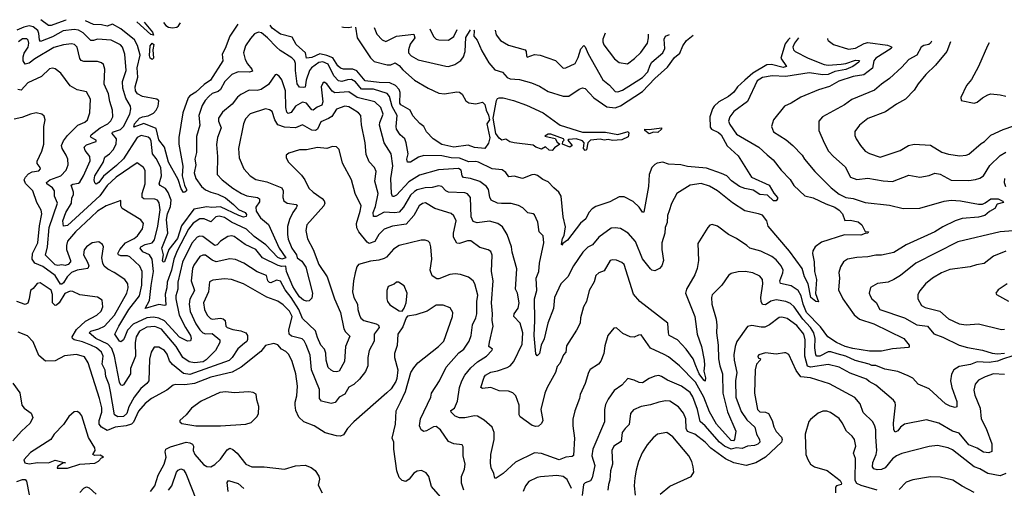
# Model space of a CAD drawing. Extents: x 1552294 to 1694791, y 811929 to 917222.
# Tile 289 of 643: x 1581705 to 1588915, y 913568 to 916996. Entities that reach past the tile are written whole.
import ezdxf

# ---------------------------------------------------------------- set-up
doc = ezdxf.new("R2010")
doc.units = 0

msp = doc.modelspace()

# ---------------------------------------------------------------- linework, layer by layer
at = {"layer": '0CON10XD'}
for points in [[(1582046.4, 916992.1), (1582035, 916990.4), (1581935, 916954.3), (1581915, 916954.7), (1581860.6, 916996.5)], [(1583302.4, 916962.8), (1583243.2, 916875), (1583210.7, 916785), (1583187.3, 916745), (1583191.9, 916695), (1583103.5, 916555), (1583055, 916523.2), (1582994.7, 916465.3), (1582950.5, 916439.5), (1582939.8, 916425), (1582899.8, 916315), (1582869.3, 916135), (1582870.8, 916085), (1582900, 915925), (1582896, 915855), (1582911.8, 915785), (1582927.5, 915755), (1582927.8, 915745), (1582915, 915734), (1582905, 915733.3), (1582888.1, 915758.1), (1582865, 915827.5), (1582793.7, 915955), (1582764.8, 916065), (1582725, 916117.5), (1582705, 916201.4), (1582615, 916237.7), (1582540.5, 916210.5), (1582546.2, 916235), (1582581.8, 916275), (1582605, 916286.7), (1582646.5, 916293.5), (1582685, 916311.6), (1582705.5, 916334.5), (1582718.6, 916365), (1582723.6, 916403.6), (1582710, 916415), (1582605, 916435.3), (1582567.3, 916455), (1582554.1, 916475), (1582549.7, 916505), (1582570.2, 916575), (1582566.6, 916645), (1582586.8, 916736.8), (1582567.1, 916807.1), (1582545, 916848.2), (1582445, 916929.1), (1582385, 916964.3), (1582345, 916949.6), (1582305, 916959.6), (1582245, 916962.4), (1582186.6, 916988.9)], [(1582616.5, 916978.8), (1582676.9, 916905), (1582685, 916883.3), (1582665, 916888.6), (1582562.7, 916980.1)], [(1587347.5, 916865), (1587331.2, 916848.8), (1587311.2, 916818.8), (1587279.3, 916715), (1587318.8, 916655), (1587295, 916647.3), (1587209.4, 916669.4), (1587175, 916666.7), (1587074.5, 916605.5), (1587015.5, 916555), (1586961.8, 916505), (1586933.9, 916466.1), (1586896.3, 916433.7), (1586824.6, 916395), (1586790.3, 916365), (1586778.2, 916345), (1586759.5, 916285), (1586761.1, 916211.1), (1586770, 916195), (1586821.2, 916171.2), (1586840.4, 916155), (1586884.4, 916074.4), (1586965, 916000.8), (1587064, 915845), (1587193.1, 915785), (1587226.4, 915726.4), (1587254, 915695), (1587253.1, 915685), (1587245, 915670.6), (1587225, 915671.1), (1587181.8, 915711.8), (1587125, 915716.9), (1587075, 915749.6), (1587015, 915761.6), (1586975, 915776.5), (1586917.8, 915817.8), (1586884.2, 915854.2), (1586845, 915870.5), (1586735, 915910), (1586595, 915921.5), (1586545, 915935.6), (1586455, 915940), (1586415, 915953.3), (1586373.6, 915946.4), (1586355, 915937.5), (1586333.7, 915916.3), (1586315.5, 915865), (1586309.1, 915775), (1586275, 915589.4), (1586265, 915588.5), (1586241.9, 915625), (1586197.1, 915667.1), (1586130.9, 915700.9), (1586095, 915701.2), (1586026.6, 915663.4), (1585925, 915630.7), (1585896.7, 915613.3), (1585873.5, 915586.5), (1585849.5, 915540.5), (1585811.7, 915508.3), (1585717, 915383), (1585681.2, 915358.8), (1585675, 915347.5), (1585671.2, 915355), (1585678.9, 915395), (1585691.9, 915418.1), (1585700.5, 915480.5), (1585684.4, 915555), (1585668.8, 915705), (1585652, 915735), (1585615.2, 915765.2), (1585575, 915811.2), (1585535, 915827.3), (1585496.8, 915856.8), (1585475, 915863.1), (1585455, 915862), (1585386.6, 915833.4), (1585325, 915851), (1585286.2, 915846.2), (1585265, 915878.8), (1585237.9, 915897.9), (1585165, 915906.4), (1585065, 915953.4), (1585045, 915958.2), (1584995, 915955.6), (1584925, 915983), (1584865, 915986.4), (1584795, 916000.6), (1584665, 916001.9), (1584625, 915990.6), (1584566.7, 915955), (1584545, 915954.3), (1584539.4, 915975), (1584549.2, 916015), (1584536.1, 916095), (1584524.1, 916125), (1584492.3, 916155), (1584464, 916195), (1584460.8, 916215), (1584470, 916295), (1584432, 916362), (1584414.2, 916435), (1584395.8, 916455.8), (1584295, 916487.7), (1584209.1, 916489.1), (1584165, 916541.4), (1584135, 916558.9), (1584105, 916557.2), (1584065, 916544.4), (1584039.6, 916549.6), (1584005, 916586.8), (1583965, 916672.3), (1583925, 916688.1), (1583895, 916682.7), (1583841.8, 916645), (1583827.8, 916625), (1583803.4, 916555), (1583796.2, 916503.8), (1583785, 916499.5), (1583753.3, 916503.3), (1583738, 916528), (1583725.9, 916625), (1583725.7, 916675.7), (1583718.6, 916698.6), (1583698.6, 916718.6), (1583611.6, 916771.6), (1583585, 916794.6), (1583520.4, 916865), (1583475, 916900), (1583455, 916905.6), (1583425, 916892.2), (1583395, 916859.4), (1583358.8, 916805), (1583343.8, 916755), (1583355.9, 916705), (1583373.2, 916673.2), (1583405.5, 916635), (1583409.1, 916620.9), (1583386.8, 916613.2), (1583305, 916614.1), (1583257.8, 916595), (1583206.2, 916545), (1583174.6, 916485), (1583157.8, 916472.2), (1583115, 916456), (1583089.1, 916435), (1583063.1, 916405), (1583042.4, 916367.6), (1583017.8, 916295), (1583025.3, 916225), (1582999.1, 916140.9), (1583000, 916025), (1582988.2, 915975), (1582996, 915935), (1582983.3, 915875), (1582995.3, 915835), (1583035.6, 915775.6), (1583065, 915751.3), (1583104, 915735), (1583155, 915720.2), (1583212.6, 915692.6), (1583271.4, 915645), (1583307, 915607), (1583355, 915586), (1583365, 915570), (1583362.3, 915557.7), (1583345, 915552.6), (1583310, 915565), (1583175, 915628), (1583111.8, 915621.8), (1583075, 915627.8), (1582980.3, 915609.7), (1582890.7, 915489.3), (1582859.5, 915395), (1582796.4, 915315), (1582764.4, 915225.6), (1582755, 915223.5), (1582750.5, 915235), (1582759.3, 915275), (1582747, 915325), (1582790.7, 915435), (1582780.3, 915535), (1582787.4, 915575), (1582809.1, 915629.1), (1582814.8, 915675), (1582793.1, 915733.1), (1582772.4, 915762.4), (1582732.9, 915782.9), (1582725.4, 915795), (1582744.3, 915855), (1582737.7, 915915), (1582705, 915981.4), (1582678.1, 916015), (1582668.6, 916108.6), (1582661.6, 916125), (1582645, 916137.5), (1582595, 916150.4), (1582565, 916135.7), (1582465, 915979.7), (1582415, 915929), (1582319, 915851), (1582285, 915804.7), (1582265, 915794.2), (1582255, 915803.3), (1582250.4, 915825), (1582256.1, 915855), (1582317.3, 915952.7), (1582328.3, 915991.7), (1582363.7, 916016.3), (1582390, 916045), (1582412.7, 916085), (1582413.9, 916125), (1582382.3, 916165), (1582385.3, 916174.7), (1582443.6, 916193.6), (1582464.1, 916215), (1582511.8, 916305), (1582518.2, 916345), (1582516.1, 916365), (1582483.4, 916423.4), (1582459.3, 916495), (1582458.3, 916545), (1582485.8, 916625.8), (1582474.7, 916745), (1582456.8, 916795), (1582443.2, 916813.2), (1582375, 916845.8), (1582275, 916854.6), (1582245, 916844.1), (1582225, 916845.3), (1582169.6, 916899.6), (1582135, 916919.3), (1582105, 916925.6), (1582024.7, 916914.7), (1581945, 916870.5), (1581856.4, 916836.4), (1581849.2, 916849.2), (1581846.4, 916896.4), (1581838.6, 916918.6), (1581805, 916943.6), (1581775, 916951.5), (1581735, 916942.2), (1581685, 916919)], [(1582757.4, 916975.5), (1582774.5, 916955), (1582795, 916942.8), (1582825, 916936.5), (1582855, 916942), (1582868.3, 916951.7), (1582881.8, 916972.6)], [(1584163.6, 916942.7), (1584177.3, 916865), (1584275, 916717.3), (1584301, 916691), (1584395, 916665.3), (1584422.7, 916667.3), (1584455, 916681.9), (1584485, 916662.5), (1584509.7, 916629.7), (1584596.5, 916555), (1584695, 916495.6), (1584775, 916459.4), (1584815, 916453.1), (1584905, 916468), (1584925, 916466), (1584945, 916451.2), (1584971.9, 916401.9), (1584995, 916387.5), (1585045, 916381.9), (1585095, 916392), (1585110.8, 916375), (1585120, 916335), (1585138.4, 916298.4), (1585144.3, 916265), (1585126.4, 916235), (1585147.3, 916132.7), (1585137, 916093), (1585110, 916055), (1585035, 916060.8), (1584988.3, 916078.3), (1584885, 916063.3), (1584795, 916083.7), (1584732.5, 916125), (1584683.3, 916175), (1584664.2, 916214.2), (1584635, 916236.7), (1584585, 916292), (1584564.4, 916334.4), (1584495, 916372.5), (1584488.9, 916385), (1584491.6, 916465), (1584482.9, 916485), (1584456, 916516), (1584415, 916534.4), (1584336.3, 916536.3), (1584235, 916548.9), (1584175, 916622.7), (1584145, 916634.8), (1584075, 916634.7), (1584055, 916640.9), (1584035, 916657.9), (1583997.9, 916717.9), (1583955.3, 916735.3), (1583902.4, 916747.6), (1583845, 916719.8), (1583804.7, 916714.7), (1583797.4, 916755), (1583729.2, 916815), (1583699.6, 916869.6), (1583615, 916890.9), (1583552.8, 916935), (1583540.4, 916957.3)], [(1584064.6, 916945), (1584075, 916942.6), (1584115, 916938.8), (1584136.5, 916943.3)], [(1584300, 916939.5), (1584320.2, 916890.2), (1584358.9, 916848.9), (1584385, 916836.7), (1584465, 916876.9), (1584590.3, 916890.3), (1584599.5, 916865), (1584563.3, 916816.7), (1584551.2, 916775), (1584552.7, 916755), (1584571.5, 916731.5), (1584622.2, 916702.2), (1584825, 916655.4), (1584845.4, 916654.6), (1584892.4, 916667.6), (1584935, 916697.5), (1584955, 916724.3), (1584967, 916765), (1584972.8, 916867.2), (1585006.7, 916923)], [(1584709.4, 916930), (1584735, 916874), (1584755, 916854.2), (1584775, 916849.2), (1584845, 916847.5), (1584885, 916872.9), (1584909.4, 916925.3)], [(1585030.8, 916922.5), (1585032.9, 916915), (1585031.4, 916875), (1585055, 916846.9), (1585088, 916768), (1585141.2, 916681.2), (1585185, 916630.8), (1585241.5, 916611.5), (1585273.4, 916573.4), (1585297.5, 916565), (1585365, 916559.7), (1585452, 916535), (1585510.7, 916510.7), (1585575, 916471.6), (1585685, 916436.4), (1585725, 916437.3), (1585801.1, 916488.9), (1585825, 916499.2), (1585845, 916494.2), (1585908.2, 916425), (1586005, 916358.6), (1586065, 916351.1), (1586105, 916365.8), (1586265, 916472.1), (1586355, 916566.8), (1586449.6, 916650.4), (1586500.9, 916719.1), (1586537.7, 916752.3), (1586560.4, 916805), (1586586.9, 916845), (1586637.6, 916882.9)], [(1585186.6, 916918.8), (1585194.6, 916885), (1585225, 916845.5), (1585285, 916810.9), (1585406.2, 916776.2), (1585414.5, 916764.5), (1585415, 916732.5), (1585422, 916722), (1585475, 916742.8), (1585516.9, 916736.9), (1585627.6, 916697.6), (1585685, 916641.5), (1585705, 916644.4), (1585772, 916675), (1585795, 916720.9), (1585815, 916782.2), (1585835, 916807.8), (1585845, 916799.2), (1585866.9, 916746.9), (1585975, 916556.7), (1586025, 916516.5), (1586065, 916471.5), (1586085, 916469.7), (1586118.3, 916481.7), (1586265, 916572.7), (1586303.6, 916615), (1586321.6, 916665), (1586335, 916684.6), (1586415, 916753.2), (1586430, 916785), (1586424.7, 916855), (1586433.3, 916875), (1586462.4, 916887.3)], [(1587620.9, 916858.1), (1587620, 916855), (1587624.4, 916844.4), (1587665, 916815.8), (1587775, 916780.9), (1587825, 916788.6), (1587888.4, 916821.6), (1587915, 916828.9), (1588060.3, 916809.7), (1588085, 916801.2), (1588091.2, 916795), (1588086.2, 916785), (1587974.5, 916715), (1587960, 916695), (1587949.3, 916640.7), (1587886.8, 916593.2), (1587809, 916581), (1587704.3, 916545.7), (1587635, 916507.7), (1587555, 916483.5), (1587425, 916430), (1587355, 916386), (1587305, 916364.2), (1587225, 916263.3), (1587209.4, 916215), (1587225.4, 916175.4), (1587317.7, 916117.7), (1587366.5, 916076.5), (1587434.4, 916005), (1587451.9, 915975), (1587526.2, 915886.2), (1587646, 915766), (1587705, 915719.2), (1587755, 915695.4), (1587808.3, 915688.3), (1587895, 915660), (1588075, 915640.5), (1588175, 915615.6), (1588295, 915617.5), (1588475, 915668.5), (1588525, 915676.4), (1588595, 915671.8), (1588725, 915646.7), (1588755, 915647.3), (1588775, 915655.4), (1588815, 915686.2), (1588870, 915685), (1588905, 915669.5), (1588910, 915660), (1588862.5, 915647.5), (1588845.6, 915615), (1588805.7, 915594.3), (1588771.5, 915565), (1588725, 915550.5), (1588605, 915542.4), (1588554.8, 915525.2), (1588465, 915482.1), (1588406, 915445), (1588195, 915350.3), (1588105.8, 915294.2), (1588015, 915274.5), (1587975, 915274.5), (1587915, 915260.6), (1587835, 915256.5), (1587765.5, 915244.5), (1587736.3, 915223.7), (1587715, 915188.8), (1587703.8, 915146.2), (1587707.5, 915105), (1587701.1, 915021.1), (1587732.3, 914955), (1587815, 914836.4), (1587855, 914805.4), (1587960.2, 914770.2), (1588179.4, 914665), (1588217.1, 914615), (1588219.2, 914605), (1588212.4, 914597.6), (1588095, 914589.5), (1588015, 914570.4), (1587928.6, 914571.4), (1587805, 914591.7), (1587750, 914605), (1587684.9, 914634.9), (1587622.1, 914675), (1587569.4, 914749.4), (1587466.2, 914855), (1587441.3, 914915), (1587427.9, 914975), (1587405, 915016.2), (1587355, 915050.4), (1587275, 915065.8), (1587270, 915085), (1587293.8, 915145), (1587296.2, 915165), (1587280.8, 915195), (1587245, 915239.1), (1587213.6, 915263.6), (1587132.7, 915302.7), (1587051.2, 915325), (1587028.6, 915345), (1586955, 915396.7), (1586894.6, 915424.6), (1586815, 915485.8), (1586775, 915498), (1586757.7, 915492.3), (1586745, 915476.7), (1586671.3, 915358.7), (1586676.7, 915235), (1586665.7, 915175), (1586649.1, 915130.9), (1586586.8, 915025), (1586579.3, 914995), (1586649.3, 914825), (1586665.9, 914695), (1586697.8, 914605), (1586718.2, 914505), (1586720.5, 914469.5), (1586713.8, 914425), (1586727.9, 914375), (1586725, 914352.9), (1586715, 914358.2), (1586681.2, 914405), (1586655.9, 914465), (1586635.5, 914515.5), (1586585.4, 914585), (1586521.8, 914655), (1586461, 914685), (1586454.8, 914705.2), (1586451.8, 914775), (1586245.4, 914935.4), (1586198.7, 914988.7), (1586132.2, 915205), (1586115, 915220.9), (1586076, 915236), (1586045, 915239.8), (1586029.1, 915235), (1585985, 915160), (1585945, 915144.6), (1585922.7, 915125), (1585911.2, 915078.8), (1585874.4, 915015), (1585854.3, 914935), (1585834.3, 914895), (1585812.5, 914815), (1585809.4, 914775), (1585781.4, 914725), (1585709.7, 914610.3), (1585703.1, 914565), (1585686.9, 914545), (1585659.4, 914480.6), (1585640.9, 914459.1), (1585628.8, 914415), (1585566.9, 914305), (1585550.6, 914265), (1585520.6, 914145), (1585534.7, 914064.7), (1585525, 914041.6), (1585505, 914022.3), (1585485, 914019), (1585457.2, 914027.2), (1585369.8, 914089.8), (1585363.6, 914105), (1585363.3, 914175), (1585337.5, 914245), (1585315, 914266.2), (1585285, 914277.5), (1585215, 914281.9), (1585155, 914304.3), (1585095, 914298.2), (1585081.1, 914305), (1585105, 914381.4), (1585115.4, 914395), (1585155, 914417.6), (1585203.3, 914426.7), (1585275, 914451.3), (1585296.4, 914465), (1585324.2, 914495.8), (1585385, 914622.5), (1585389.7, 914705), (1585368.6, 914775), (1585323.2, 914825), (1585326.7, 914845), (1585355.6, 914885), (1585363.5, 914925), (1585349.2, 914995), (1585335.8, 915025.8), (1585344.2, 915174.2), (1585310.5, 915295), (1585305.5, 915335), (1585274.6, 915425), (1585240.7, 915480.7), (1585205.3, 915505.3), (1585145, 915522.3), (1585055, 915509.2), (1585025, 915519.5), (1585010.7, 915555), (1585006.9, 915695), (1584985, 915722.7), (1584965, 915730), (1584845, 915734.5), (1584825.8, 915745), (1584795, 915775.8), (1584772.1, 915782.1), (1584725, 915768.6), (1584675, 915766.2), (1584615, 915751.1), (1584595, 915740.5), (1584567.6, 915712.4), (1584516.2, 915625), (1584485, 915588.7), (1584453.1, 915583.1), (1584375, 915588.1), (1584315, 915555.4), (1584295.6, 915555.6), (1584293.8, 915585), (1584309.9, 915630.1), (1584331.1, 915725), (1584306.8, 915815), (1584316.1, 915885), (1584303.8, 915915), (1584265, 915955.7), (1584241.3, 916011.3), (1584234.6, 916095), (1584207.9, 916227.9), (1584202.5, 916295), (1584186.9, 916315), (1584140, 916345), (1584115, 916357.9), (1584085, 916363.6), (1584025, 916341.2), (1583991.5, 916288.5), (1583966.6, 916273.4), (1583909.6, 916250.4), (1583884.8, 916195.2), (1583870, 916185), (1583845, 916188.8), (1583775, 916226.2), (1583725, 916206.3), (1583645, 916210), (1583596.2, 916226.2), (1583572.3, 916265), (1583555, 916325.8), (1583535, 916338.1), (1583505, 916344.4), (1583391.9, 916308.1), (1583359.8, 916270.2), (1583344.5, 916235), (1583307.1, 916055), (1583312.5, 915985), (1583345.6, 915905), (1583392.9, 915855), (1583435, 915827.3), (1583515, 915809.6), (1583625, 915766.4), (1583633.9, 915745), (1583632.9, 915695), (1583640, 915670), (1583664.6, 915654.6), (1583728.8, 915645), (1583737.1, 915635), (1583730.2, 915619.8), (1583705, 915586.5), (1583681.9, 915535), (1583666.4, 915483.6), (1583665.2, 915425), (1583671.9, 915391.9), (1583698.5, 915325), (1583731.5, 915275), (1583738, 915255), (1583770.1, 915230.1), (1583799.8, 915185), (1583849.3, 914995), (1583845, 914960), (1583825, 914939.2), (1583805, 914936.2), (1583783.8, 914945), (1583755, 914969.7), (1583729.3, 915005), (1583704.6, 915045), (1583658, 915155), (1583655, 915194.3), (1583625, 915190.6), (1583598.4, 915198.4), (1583482.2, 915255), (1583435, 915315.3), (1583355, 915350.7), (1583275, 915410.3), (1583255, 915415.3), (1583230.1, 915409.9), (1583176.5, 915375), (1583151.7, 915348.3), (1583135, 915343.4), (1583045, 915411.1), (1583025, 915413.8), (1583005, 915405.4), (1582965, 915362.1), (1582896.9, 915223.1), (1582863.6, 915075), (1582864.1, 915025), (1582849, 914975), (1582849.3, 914955), (1582874, 914835), (1582918.1, 914745), (1582955.2, 914685), (1582959.8, 914665), (1582955, 914645.7), (1582935, 914644.7), (1582875, 914674.4), (1582764.3, 914794.3), (1582725, 914812.8), (1582685, 914820.7), (1582635, 914814.5), (1582535, 914769), (1582494.5, 914725), (1582474.2, 914675), (1582465, 914654.4), (1582445, 914639.5), (1582435, 914644.5), (1582402.5, 914695), (1582430.4, 914755), (1582505, 914875.4), (1582582, 914975), (1582599.2, 915055), (1582601.9, 915155), (1582585, 915192.1), (1582511.7, 915261.7), (1582495, 915268.4), (1582445, 915268.8), (1582429.4, 915275), (1582423.8, 915285), (1582438.6, 915315), (1582480.3, 915365), (1582544.4, 915395.6), (1582567.7, 915415), (1582605, 915467.5), (1582610.9, 915505), (1582593, 915533), (1582455, 915614.4), (1582446.5, 915635), (1582445, 915672.5), (1582338.1, 915635), (1582273.8, 915595), (1582227.9, 915552.1), (1582115, 915444.1), (1582056.3, 915375), (1582046.8, 915345), (1582046.9, 915315), (1582077.1, 915235), (1582076.6, 915225), (1582059.6, 915205), (1582037.8, 915197.8), (1582015, 915203.5), (1581985, 915198.1), (1581965, 915202), (1581894, 915274), (1581908.5, 915335), (1581921.2, 915475), (1581981.8, 915655), (1581959.2, 915705), (1581959.3, 915745), (1581945.4, 915765.4), (1581903.8, 915795), (1581900.5, 915805), (1581926.5, 915825), (1582005.5, 915855), (1582046.2, 915895), (1582059.2, 915935), (1582056.9, 915975), (1582046.4, 916005), (1582015.6, 916055), (1582012.2, 916075), (1582025, 916109.4), (1582055, 916148.5), (1582131.2, 916225), (1582183.3, 916246.7), (1582202.3, 916265), (1582218.8, 916315), (1582224.5, 916415), (1582195, 916469.4), (1582125, 916482.2), (1582075, 916512.5), (1582005.3, 916605.3), (1581965, 916638.1), (1581945, 916641.9), (1581923, 916637), (1581865, 916581.1), (1581765, 916533.8), (1581715, 916481.8), (1581692.1, 916485)], [(1587407.7, 916863.5), (1587378.4, 916825), (1587366.2, 916795), (1587372.3, 916775), (1587384.3, 916765), (1587478.9, 916715), (1587595, 916668.1), (1587625, 916663), (1587719.9, 916670.1), (1587755, 916675.2), (1587825, 916699.4), (1587848.6, 916698.6), (1587853.5, 916695), (1587850, 916685), (1587806.7, 916653.3), (1587755, 916631.9), (1587675, 916618), (1587625, 916594.7), (1587585, 916593.5), (1587485, 916607.9), (1587315, 916581.1), (1587214.7, 916585.3), (1587145, 916574.6), (1587105, 916548.9), (1587035, 916397.5), (1586935, 916324.4), (1586904.5, 916285), (1586895.5, 916255), (1586905, 916229.2), (1586955, 916159.6), (1587117.1, 916065), (1587178.3, 916008.3), (1587222.4, 915972.4), (1587281.1, 915895), (1587347, 915827), (1587373.8, 915783.8), (1587455, 915708.1), (1587515, 915694), (1587608.5, 915648.5), (1587675, 915625.3), (1587705, 915603.6), (1587729.5, 915575), (1587746.1, 915526.1), (1587785, 915528.9), (1587845, 915517.8), (1587872.1, 915495), (1587895, 915446.7), (1587920, 915445), (1587915, 915433.8), (1587895, 915432.5), (1587865, 915418.8), (1587745, 915422.5), (1587575, 915368.3), (1587530.8, 915335), (1587512.9, 915305), (1587510, 915285), (1587521.5, 915225), (1587524, 915154), (1587539.7, 915095), (1587532.5, 914992.5), (1587555, 914932.5), (1587535, 914934.3), (1587497.5, 914965), (1587477.6, 915065), (1587452.5, 915115), (1587435.7, 915175.7), (1587342.8, 915302.8), (1587186.7, 915485), (1587176.4, 915525), (1587145, 915565.5), (1587115, 915577.3), (1587015, 915598.1), (1586925, 915656.7), (1586814.1, 915744.1), (1586755, 915778.1), (1586695, 915797.1), (1586615, 915786.9), (1586516, 915725), (1586478.3, 915651.7), (1586461.5, 915598.5), (1586449.5, 915565), (1586446.9, 915513.1), (1586432.5, 915475), (1586428.2, 915435), (1586407.5, 915365), (1586407.5, 915315), (1586419.5, 915235), (1586407.2, 915195), (1586390.7, 915175), (1586355, 915159.4), (1586335, 915162.7), (1586323, 915173), (1586265, 915247.5), (1586215, 915374.4), (1586161.4, 915435), (1586105, 915469.4), (1586065, 915474.4), (1586035, 915470), (1585945, 915405.7), (1585900.5, 915349.5), (1585865, 915331.4), (1585829.4, 915295), (1585760.4, 915195), (1585718.8, 915115), (1585666.9, 915063.1), (1585621.8, 914965), (1585614.5, 914884.5), (1585572.7, 914777.3), (1585545, 914661.2), (1585523.1, 914615), (1585510.5, 914555), (1585495, 914536), (1585485, 914551.2), (1585471.7, 914685), (1585478.2, 914795), (1585475.9, 914955), (1585491.3, 915015), (1585488.1, 915105), (1585506.1, 915155), (1585510.7, 915215), (1585542.3, 915365), (1585537.8, 915415), (1585508.6, 915445), (1585499.1, 915515), (1585475, 915568.8), (1585465, 915576), (1585425, 915584), (1585390.2, 915620.2), (1585358, 915638), (1585305, 915652.3), (1585232.8, 915652.8), (1585203.3, 915655), (1585158, 915675), (1585147.2, 915697.2), (1585137.5, 915755), (1585122.2, 915775), (1585075, 915811.6), (1585005, 915835.2), (1584955, 915841.2), (1584945.8, 915855), (1584937.7, 915895), (1584917.4, 915907.4), (1584772.9, 915897.1), (1584631.8, 915858.2), (1584555, 915810.7), (1584465, 915713.8), (1584445, 915701.9), (1584435, 915702.9), (1584428.4, 915725), (1584423.2, 915835), (1584437.1, 915927.1), (1584426.2, 916016.2), (1584374.6, 916095), (1584339.3, 916225), (1584341.8, 916245), (1584366.6, 916305), (1584350, 916355), (1584305, 916396.5), (1584176.3, 916426.3), (1584115, 916468.4), (1584011.7, 916461.7), (1583993.7, 916473.7), (1583955, 916527.8), (1583935, 916538.9), (1583925, 916532.5), (1583912.2, 916505), (1583924.7, 916395), (1583918.4, 916371.6), (1583882.4, 916357.6), (1583855, 916334.6), (1583845, 916336.1), (1583805, 916386.9), (1583775, 916393.9), (1583725, 916363.4), (1583692.3, 916317.7), (1583670.6, 916310.6), (1583661, 916321), (1583653.3, 916355), (1583652.3, 916475), (1583625, 916555.8), (1583605, 916584), (1583585, 916596), (1583575, 916593.3), (1583526.6, 916523.4), (1583473.6, 916486.4), (1583445, 916477.8), (1583385, 916481.2), (1583325, 916450), (1583299.7, 916430.3), (1583260.9, 916379.1), (1583189.9, 916320.1), (1583161.8, 916275), (1583160.9, 916255), (1583180.4, 916205), (1583153.6, 916135), (1583145.4, 916084.6), (1583154.5, 915995), (1583151.9, 915865), (1583188.1, 915825), (1583265, 915764.6), (1583328.6, 915725), (1583367.5, 915707.5), (1583446.6, 915696.6), (1583460.9, 915685), (1583462.1, 915665), (1583433.4, 915625), (1583435.9, 915595), (1583467.9, 915547.9), (1583528.2, 915498.2), (1583605, 915325.4), (1583653.1, 915255), (1583625.8, 915244.2), (1583595, 915255.6), (1583508.7, 915348.7), (1583421.2, 915411.2), (1583365, 915463), (1583256.1, 915516.1), (1583205, 915549.5), (1583165, 915557.8), (1583140.8, 915555), (1583105, 915516.4), (1583055, 915538.9), (1583025, 915538.8), (1582975, 915507.5), (1582942.2, 915465), (1582858.2, 915305), (1582833.9, 915245), (1582817.3, 915165), (1582784.8, 915075), (1582783, 915035), (1582771.5, 914988.5), (1582775, 914908.8), (1582765, 914904.3), (1582725, 914911.8), (1582624.2, 914884.2), (1582656.9, 914943.1), (1582668.7, 915051.3), (1582684, 915155), (1582674.4, 915244.4), (1582655.3, 915275), (1582607.4, 915297.4), (1582587.6, 915325), (1582591.8, 915335), (1582625, 915351.3), (1582675.5, 915365), (1582693.4, 915385), (1582717.6, 915485), (1582734, 915605), (1582726.3, 915656.3), (1582715, 915675.5), (1582695, 915682.3), (1582615.3, 915685.3), (1582602.3, 915695), (1582601.9, 915725), (1582624.1, 915795), (1582623.1, 915893.1), (1582610.6, 915915), (1582565, 915948.1), (1582412.1, 915845), (1582345, 915782.2), (1582292.9, 915707.1), (1582172.7, 915597.3), (1582055, 915490.6), (1582025, 915486.7), (1582022, 915525), (1582043.6, 915585), (1582085.2, 915655), (1582087, 915693), (1582100, 915715), (1582099.4, 915735), (1582082.9, 915785), (1582095, 915793.8), (1582135, 915799.6), (1582145, 915808.2), (1582172.3, 915855), (1582220.7, 915965), (1582218.7, 915995), (1582185, 916038.9), (1582176.4, 916065), (1582195, 916081.1), (1582266, 916105), (1582266.2, 916115), (1582228.2, 916135), (1582224.6, 916145), (1582229.4, 916155), (1582293.9, 916206.1), (1582350, 916235), (1582372.9, 916257.1), (1582386.6, 916285), (1582385.9, 916335), (1582365, 916398), (1582355.2, 916455.2), (1582323.8, 916525), (1582329.6, 916635), (1582318.3, 916668.3), (1582305, 916681.4), (1582275, 916690.6), (1582175, 916691.4), (1582155, 916699.2), (1582145, 916713.3), (1582125, 916795.7), (1582107.5, 916815), (1582085, 916820.4), (1582025, 916813.2), (1581955, 916794.1), (1581815, 916709.6), (1581775, 916678.8), (1581745, 916671.4), (1581731.8, 916695), (1581730.3, 916725), (1581738.5, 916751.5), (1581767.3, 916795), (1581773, 916825), (1581767.2, 916847.2), (1581756.8, 916856.8), (1581725, 916856.5), (1581695.3, 916835)], [(1585991.4, 916899.2), (1585975.4, 916855), (1585974.6, 916835), (1585983.4, 916813.4), (1586059.8, 916709.8), (1586094, 916684), (1586155, 916672.5), (1586206.9, 916713.1), (1586253.3, 916756.7), (1586303.1, 916825), (1586310.3, 916865), (1586310.5, 916891.2)], [(1588380.9, 916838.9), (1588374.5, 916825), (1588361.9, 916815), (1588325, 916806.8), (1588306.2, 916795), (1588275, 916738.2), (1588215.5, 916705), (1588165, 916648.1), (1588074.7, 916565.3), (1588015, 916525.5), (1587965, 916481.1), (1587798.2, 916411.8), (1587745, 916372.7), (1587584, 916285), (1587555.8, 916255), (1587557.8, 916185), (1587594.5, 916095), (1587626.7, 916035), (1587662.9, 915995), (1587749.5, 915919.5), (1587787.8, 915845), (1587835, 915826.1), (1587915, 915836.9), (1588027.8, 915817.8), (1588095, 915812.7), (1588215, 915860), (1588295, 915843.5), (1588365, 915857.5), (1588406.6, 915873.4), (1588445, 915865.9), (1588525, 915822.5), (1588655, 915821.1), (1588703, 915827), (1588735, 915836.4), (1588762.2, 915855), (1588809.6, 915930.4), (1588885, 916003.1), (1588925, 916026.2)], [(1588521, 916835.4), (1588495, 916764.3), (1588411.1, 916665), (1588340.6, 916595), (1588285, 916527.5), (1588255, 916480.8), (1588191.9, 916415), (1588125, 916378.9), (1588045, 916323.1), (1587916.6, 916273.4), (1587854.2, 916225), (1587821.1, 916178.9), (1587820.3, 916150.3), (1587829.2, 916125), (1587861.4, 916075), (1587895, 916035.7), (1587927.2, 916017.2), (1588005, 915990), (1588151.4, 916038.6), (1588214, 916076), (1588255, 916086.5), (1588375, 916077.8), (1588457, 916027), (1588505, 916011.9), (1588589.7, 915999.7), (1588635, 916004.3), (1588655, 916012.9), (1588745, 916091.5), (1588770.8, 916105), (1588815, 916150.6), (1588907.4, 916192.6), (1588985, 916218.8)], [(1582675, 916704.4), (1582661.1, 916715), (1582654.7, 916735), (1582661.5, 916805), (1582675, 916824.2), (1582688.6, 916815), (1582679.4, 916775), (1582684.2, 916715), (1582675, 916704.4)], [(1588804.8, 916828.2), (1588790.8, 916805), (1588725, 916653.3), (1588675, 916560), (1588636.7, 916515), (1588597, 916427), (1588600, 916405), (1588695, 916386.7), (1588715, 916393.8), (1588754.5, 916425.5), (1588795, 916447.5), (1588815, 916452.9), (1588885, 916448), (1588925, 916438)], [(1585845, 916040), (1585834.1, 916054.1), (1585837.5, 916095), (1585825, 916110), (1585780, 916125), (1585725, 916120), (1585720, 916115), (1585750, 916075), (1585733.6, 916063.6), (1585680, 916085), (1585683.3, 916105), (1585692.5, 916115), (1585687.5, 916125), (1585595, 916158), (1585575, 916160), (1585550, 916145), (1585626.2, 916126.2), (1585640.7, 916100.7), (1585660, 916085), (1585620.7, 916059.3), (1585605, 916040), (1585581.7, 916041.7), (1585555, 916066.7), (1585525, 916050), (1585485, 916063.3), (1585465, 916078.8), (1585325, 916096), (1585295, 916103.8), (1585265, 916123.3), (1585235, 916116), (1585215, 916128.6), (1585191.1, 916165), (1585171, 916275), (1585195.7, 916405), (1585205, 916420), (1585215, 916424), (1585245, 916423.8), (1585320, 916405), (1585415, 916371.2), (1585537.5, 916315), (1585645, 916237.5), (1585662.5, 916225), (1585825, 916173.1), (1585995, 916174.4), (1586085, 916156), (1586159.5, 916179.5), (1586165.9, 916165.9), (1586159.7, 916140.3), (1586115, 916117.1), (1586045, 916113.1), (1586015, 916119.1), (1585985, 916115.4), (1585955, 916122.7), (1585885, 916115.5), (1585864.2, 916095), (1585855, 916043.3), (1585845, 916040)], [(1588968.8, 914535), (1588910, 914515), (1588865, 914499.2), (1588805, 914489.4), (1588715, 914493.1), (1588667.1, 914472.9), (1588585, 914458.7), (1588545.3, 914434.7), (1588528.1, 914401.9), (1588520, 914355), (1588531.3, 914305), (1588568, 914202), (1588566.7, 914163.3), (1588555, 914158.6), (1588518.5, 914168.5), (1588485, 914186.7), (1588365, 914295.7), (1588285, 914330), (1588244.6, 914374.6), (1588211.9, 914391.9), (1588135, 914422.1), (1588040.5, 914440.5), (1587975, 914466.2), (1587945, 914465.7), (1587925, 914476.6), (1587823.8, 914503.8), (1587755, 914533.8), (1587690.8, 914550.8), (1587645, 914566), (1587625, 914566), (1587565, 914535.3), (1587541.1, 914535), (1587534.7, 914545), (1587528.5, 914595), (1587531, 914665), (1587520.2, 914705), (1587495.9, 914745), (1587438.5, 914805), (1587375, 914896), (1587349.7, 914919.7), (1587315, 914934.7), (1587245, 914946.9), (1587205, 914936.2), (1587165, 914911.3), (1587145, 914913.3), (1587135.3, 914935), (1587132.6, 914965), (1587145.4, 915065), (1587143.3, 915095), (1587125, 915119.4), (1587072.5, 915145), (1587017, 915153), (1586965, 915152), (1586915, 915139.2), (1586896, 915125), (1586846, 915055), (1586776.8, 914983.2), (1586771.4, 914965), (1586773.3, 914915), (1586805.8, 914805.8), (1586808.7, 914761.3), (1586806.2, 914705), (1586820.4, 914615), (1586823.2, 914515), (1586830.8, 914465), (1586850.7, 914405), (1586852.6, 914265), (1586888.5, 914128.5), (1586950, 913985), (1586938.4, 913925), (1586931.4, 913915), (1586915, 913917.3), (1586807.3, 914037.3), (1586757.3, 914127.3), (1586715.5, 914235), (1586654, 914344), (1586536.7, 914465), (1586455, 914529.1), (1586423.9, 914546.1), (1586323.6, 914593.6), (1586255, 914691.2), (1586235, 914688.8), (1586205, 914674.2), (1586175.7, 914675.7), (1586121.1, 914701.1), (1586075, 914741.2), (1586055, 914738.8), (1586011.8, 914685), (1585990.2, 914609.8), (1585981.9, 914555), (1585961.3, 914498.7), (1585943.7, 914476.3), (1585882.3, 914437.7), (1585869.4, 914415), (1585845.6, 914335), (1585810, 914255), (1585805.4, 914224.6), (1585768.9, 914135), (1585755.7, 914074.3), (1585755.7, 914024.3), (1585767.9, 913935), (1585761.4, 913808.6), (1585750.5, 913799.5), (1585705, 913796.2), (1585655, 913775.9), (1585525, 913822.5), (1585475, 913828.1), (1585335, 913758.5), (1585245, 913676.9), (1585195, 913642.2), (1585185, 913641.4), (1585176.6, 913676.6), (1585156.6, 913716.6), (1585151.7, 913751.7), (1585154.6, 913815), (1585180.5, 913925), (1585179.5, 913975), (1585165.7, 914015), (1585107.2, 914067.2), (1585056.7, 914096.7), (1585035, 914099.1), (1584965, 914083.1), (1584925, 914083.8), (1584895, 914095.4), (1584864.6, 914125), (1584862.5, 914137.5), (1584888.6, 914155), (1584910, 914205), (1584926, 914305), (1584943.1, 914355), (1584964.8, 914395.2), (1585009.5, 914450.5), (1585057.5, 914492.5), (1585122.9, 914535), (1585163.3, 914575), (1585166.1, 914586.1), (1585141.4, 914605), (1585145, 914636.7), (1585171.1, 914755), (1585163.9, 914795), (1585167.3, 914845), (1585159.4, 914925), (1585172, 915085), (1585160.4, 915155), (1585164.5, 915274.5), (1585155, 915300), (1585135, 915312.9), (1585075, 915330), (1585008.6, 915378.6), (1584985, 915379.2), (1584925, 915357.8), (1584905, 915362.5), (1584880.4, 915405), (1584880.9, 915435), (1584900.8, 915525), (1584885, 915561.4), (1584865, 915578.1), (1584745, 915614.4), (1584676.2, 915656.2), (1584655, 915651.9), (1584630.8, 915635), (1584592.2, 915565), (1584535, 915500.7), (1584435, 915486.7), (1584375, 915462.7), (1584334.8, 915425.2), (1584305, 915373.1), (1584265, 915360), (1584248.3, 915368.3), (1584189.6, 915445), (1584173.6, 915473.6), (1584171.3, 915505), (1584199.3, 915595), (1584204.5, 915635), (1584161.8, 915725), (1584134.3, 915825), (1584067.8, 915947.8), (1584045, 916047.5), (1584025.8, 916065.8), (1583995, 916068.6), (1583953.9, 916053.9), (1583885, 916062), (1583805, 916044.4), (1583755, 916044.2), (1583675, 916020), (1583656.7, 916005), (1583656.2, 915985), (1583674, 915955), (1583768.8, 915858.8), (1583793.3, 915825), (1583823.1, 915765), (1583854.3, 915735), (1583919.3, 915689.3), (1583935, 915671.4), (1583939.2, 915655), (1583931.5, 915635), (1583807.5, 915495), (1583800, 915455), (1583812.4, 915392.4), (1583854.1, 915314.1), (1583894.8, 915204.8), (1583956.9, 915115), (1584010.9, 914955), (1584055.3, 914855), (1584078.9, 914735), (1584091.5, 914711.5), (1584121.7, 914681.7), (1584090.4, 914605), (1584084.4, 914495), (1584045, 914425.6), (1584025, 914419.5), (1584002.8, 914422.8), (1583985, 914431.4), (1583965, 914452), (1583949.2, 914505), (1583947.7, 914557.7), (1583936.7, 914585), (1583910.4, 914615), (1583885, 914670.8), (1583870.7, 914720.7), (1583775, 914810.8), (1583749.7, 914875), (1583693.6, 914965), (1583649.7, 915019.7), (1583615, 915083.1), (1583585, 915089.8), (1583545, 915072), (1583533.2, 915073.2), (1583521.8, 915085), (1583512.9, 915125), (1583445, 915150.7), (1583347.1, 915215), (1583285, 915242.9), (1583245, 915246.2), (1583145, 915224.7), (1583115, 915236.5), (1583065, 915273.2), (1583045, 915273.8), (1583025, 915262.9), (1582979.7, 915200.3), (1582970, 915175), (1582961.4, 915085), (1582985.8, 915015), (1582951.1, 914951.1), (1582945.2, 914914.8), (1582952.3, 914862.3), (1582995, 914770.5), (1583025, 914727.1), (1583045, 914705.4), (1583065, 914696.9), (1583115, 914701.2), (1583170, 914655), (1583171.8, 914635), (1583138.5, 914575), (1583071.8, 914508.2), (1583047.6, 914492.4), (1582985.7, 914485.7), (1582945, 914492.5), (1582899.7, 914525), (1582852, 914605), (1582742.4, 914732.4), (1582695, 914752), (1582635, 914745.9), (1582583.2, 914716.8), (1582557.3, 914675), (1582549.8, 914635), (1582552.2, 914535), (1582517.4, 914445), (1582516.6, 914405), (1582465, 914324.5), (1582455, 914318.9), (1582445, 914321.4), (1582435.3, 914345.3), (1582400, 914535), (1582381, 914591), (1582351.8, 914621.8), (1582262, 914665), (1582214.6, 914705), (1582225, 914716.8), (1582285, 914734.3), (1582325, 914753.8), (1582399.8, 914835), (1582489.4, 914995), (1582499.4, 915035), (1582496, 915065), (1582474.3, 915095), (1582397.3, 915147.3), (1582350.1, 915170.1), (1582324.1, 915194.1), (1582313.8, 915215), (1582307.1, 915255), (1582319.4, 915335), (1582310.9, 915350.9), (1582285, 915370), (1582235, 915362.9), (1582194, 915335), (1582176.6, 915313.4), (1582172.1, 915275), (1582202.7, 915222.7), (1582210.4, 915195), (1582204.2, 915175), (1582171.5, 915171.5), (1582124.9, 915165.1), (1582085, 915147), (1582054, 915115), (1582025, 915070.8), (1582015, 915061.2), (1582005, 915061.4), (1581965, 915125.2), (1581875, 915190.8), (1581815, 915215.2), (1581797.3, 915245), (1581800.2, 915285), (1581839.1, 915365), (1581851.3, 915488.7), (1581868.4, 915575), (1581861.9, 915601.9), (1581829.8, 915659.8), (1581802.5, 915745), (1581747.7, 915797.7), (1581739, 915825), (1581746.8, 915845), (1581770.5, 915869.5), (1581797.4, 915882.6), (1581845, 915891.5), (1581857.1, 915905), (1581855.7, 915915.7), (1581833.8, 915945), (1581832.5, 915962.5), (1581867.5, 916035), (1581882.9, 916085), (1581881.8, 916215), (1581892.9, 916265), (1581885, 916291.2), (1581866.4, 916306.4), (1581825, 916314.5), (1581785, 916305.7), (1581719.8, 916280.2), (1581665, 916268.9)], [(1586315, 916161.5), (1586281.9, 916185), (1586283.7, 916196.3), (1586315, 916193.1), (1586405.4, 916205.4), (1586403.8, 916195), (1586378.8, 916171.2), (1586345, 916173.9), (1586315, 916161.5)], [(1588916.1, 915835), (1588914.7, 915804.7), (1588923.6, 915775)], [(1589045, 915455.9), (1588883.5, 915443.5), (1588575, 915371.5), (1588265.7, 915215), (1588155.6, 915125), (1588105, 915094.5), (1588065, 915076.4), (1587985, 915067.1), (1587935, 915037.5), (1587925.8, 914995), (1587931.4, 914975), (1587944.2, 914955), (1587976.4, 914926.4), (1588002.7, 914875), (1588185, 914815.4), (1588275, 914764.7), (1588352, 914755), (1588398.3, 914698.3), (1588464.8, 914674.8), (1588585, 914614.7), (1588645, 914597.9), (1588755, 914578.9), (1588826, 914556), (1588865, 914551.8), (1588915, 914556.6)], [(1584956.9, 913555), (1584939.4, 913605), (1584941.1, 913655), (1584961.9, 913708.1), (1584967.7, 913745), (1584952.7, 913805), (1584951.4, 913871.4), (1584946.2, 913885), (1584885, 913893.5), (1584845, 913909.4), (1584785.6, 913995), (1584755, 914020.6), (1584735, 914018.5), (1584685, 913988.5), (1584665, 913984.2), (1584645.5, 913995.5), (1584631.9, 914025), (1584641.2, 914075), (1584716.7, 914235), (1584721.5, 914265), (1584778.9, 914355), (1584828.8, 914455), (1584921, 914559), (1584957.5, 914585), (1584995.4, 914645), (1585010, 914685), (1585019.6, 914765), (1585045, 914815.8), (1585051.9, 914845), (1585051.5, 914935), (1585060.6, 914980.6), (1585038.9, 915065), (1585025.7, 915085), (1584992, 915112), (1584931.8, 915131.8), (1584895, 915136.4), (1584855, 915132.7), (1584775, 915099.4), (1584760.6, 915100.6), (1584725, 915122), (1584710, 915165), (1584721.8, 915245), (1584716.5, 915335), (1584707.5, 915365), (1584696.7, 915375), (1584675, 915382.5), (1584645, 915382.2), (1584485, 915344.4), (1584442.9, 915317.1), (1584391.2, 915258.8), (1584375, 915248.2), (1584335, 915237.1), (1584275, 915230.8), (1584185, 915206), (1584172.9, 915187.1), (1584162.7, 915145), (1584149.2, 915085), (1584142.3, 915005), (1584152.9, 914962.9), (1584178.5, 914915), (1584180.5, 914875), (1584192.7, 914835), (1584203.6, 914813.6), (1584224.3, 914795), (1584315, 914772.3), (1584331.5, 914761.5), (1584338.2, 914745), (1584300, 914695), (1584301.1, 914645), (1584264.6, 914575), (1584253.6, 914525), (1584254.4, 914465), (1584237.2, 914422.8), (1584194, 914366), (1584151.7, 914328.3), (1584115, 914307.1), (1584085, 914256.5), (1584045, 914235.8), (1584015, 914195.7), (1583985, 914188.5), (1583915, 914204.4), (1583900.5, 914225), (1583899.8, 914289.8), (1583841.6, 914435), (1583832.3, 914542.3), (1583803.5, 914616.5), (1583787.6, 914647.6), (1583772.4, 914662.4), (1583695, 914680.8), (1583678.9, 914695), (1583675.2, 914725), (1583700.7, 914825), (1583681.1, 914865), (1583635, 914910.7), (1583595, 914936.5), (1583515, 914966.2), (1583345, 915063.1), (1583255.8, 915095.8), (1583205, 915101.1), (1583118.3, 915091.7), (1583095, 915079.2), (1583086.6, 915005), (1583052.2, 914925), (1583059.4, 914875), (1583076.8, 914835), (1583101.3, 914811.3), (1583116.5, 914806.5), (1583175, 914811.5), (1583195, 914807.7), (1583210.7, 914795), (1583214.6, 914755), (1583223.3, 914745), (1583265, 914730), (1583325, 914719.5), (1583360, 914705), (1583372.3, 914685), (1583373.3, 914656.7), (1583367.7, 914642.3), (1583351.3, 914628.7), (1583301.8, 914588.2), (1583261.9, 914525), (1583237.9, 914502.1), (1582951.6, 914401.6), (1582905, 914407.1), (1582823.1, 914473.1), (1582801.1, 914501.1), (1582785, 914550), (1582765, 914577.1), (1582725, 914599.4), (1582688.8, 914601.2), (1582667.8, 914565), (1582655, 914512.5), (1582650.7, 914355), (1582636.2, 914335), (1582591.5, 914298.5), (1582542.7, 914235), (1582505.2, 914165), (1582488.9, 914115), (1582465, 914093.8), (1582425, 914090.3), (1582399.6, 914105), (1582369.2, 914275), (1582360.9, 914325), (1582336.2, 914385), (1582332.2, 914432.2), (1582310, 914475), (1582316.3, 914535), (1582304.1, 914565), (1582266.7, 914595), (1582225, 914616.3), (1582165, 914639.4), (1582103.8, 914653.8), (1582092.9, 914662.9), (1582089.8, 914675), (1582121.2, 914728.8), (1582188.2, 914791.8), (1582268.9, 914835), (1582301.8, 914865), (1582314.4, 914895), (1582310, 914945), (1582275.7, 914965.7), (1582144.5, 914984.5), (1582095, 915007.5), (1582075, 915010), (1582035, 914992), (1581995, 914924.4), (1581975, 914907.1), (1581965, 914905.7), (1581946, 914926), (1581946.2, 914985), (1581935, 915016.7), (1581855, 915071.9), (1581834, 915066), (1581805, 915028.8), (1581784.2, 915015.8), (1581773.9, 914955), (1581765, 914922.5), (1581745, 914911.5), (1581685, 914935.3)], [(1588925, 915301.8), (1588835, 915265.5), (1588766.7, 915213.3), (1588712.1, 915202.1), (1588665, 915188.9), (1588515, 915167.9), (1588455, 915144.5), (1588388.6, 915105), (1588338.6, 915065), (1588296.2, 915013.8), (1588280.8, 914985), (1588280.6, 914955), (1588309.2, 914905), (1588335, 914890), (1588443.2, 914863.2), (1588505, 914808.2), (1588585, 914771.1), (1588635, 914764.5), (1588725, 914770.5), (1588895, 914730.5), (1588915, 914731.5)], [(1584505, 914863.3), (1584520, 914885), (1584534, 914925), (1584542, 914995), (1584519.5, 915049.5), (1584480, 915075), (1584465, 915076.2), (1584447.7, 915062.3), (1584403.8, 915045), (1584393.8, 915015), (1584394.1, 914954.1), (1584398.8, 914935), (1584415, 914911.2), (1584485, 914866.7), (1584505, 914863.3)], [(1588936.7, 915065), (1588869.5, 915020.5), (1588852.5, 914995), (1588856.7, 914985), (1588945, 914936)], [(1584803.3, 913485), (1584721.4, 913581.4), (1584702.2, 913655), (1584682, 913682), (1584647.9, 913697.9), (1584615, 913692.9), (1584592.1, 913677.9), (1584556.9, 913635), (1584533.4, 913616.6), (1584505, 913624.6), (1584485, 913647.5), (1584466, 913696), (1584444.6, 913855), (1584445.6, 913905), (1584433.3, 913935), (1584457.3, 914037.3), (1584462.9, 914135), (1584492.7, 914197.3), (1584530.8, 914275), (1584569.2, 914415), (1584590.2, 914449.8), (1584620.8, 914485), (1584772.9, 914605), (1584811.5, 914645), (1584875.5, 914824.5), (1584876.5, 914855), (1584857.5, 914887.5), (1584805, 914907.9), (1584755, 914908.8), (1584690, 914865), (1584605, 914836), (1584545, 914827.5), (1584533.9, 914816.1), (1584509.8, 914750.2), (1584473.1, 914695), (1584468, 914612), (1584450, 914555), (1584449.2, 914525), (1584474.4, 914435), (1584467.9, 914372.1), (1584460.3, 914349.7), (1584424.5, 914295.5), (1584394.5, 914265.5), (1584150.8, 914055), (1584105, 914005.7), (1584075, 913960), (1584055, 913949.2), (1584025, 913950.8), (1583943.1, 913973.1), (1583861.2, 914025), (1583785, 914053.5), (1583748.3, 914088.3), (1583727.8, 914137.8), (1583722.1, 914175), (1583722, 914198), (1583735.5, 914245), (1583738.5, 914315), (1583726.2, 914405), (1583700.9, 914495), (1583675, 914546.9), (1583655, 914568.1), (1583622.9, 914585), (1583595, 914616.5), (1583565, 914626.2), (1583505, 914612.2), (1583470.1, 914569.9), (1583327, 914453), (1583261.6, 914418.4), (1583105, 914380.7), (1582985, 914334.3), (1582915, 914324.8), (1582845, 914326.9), (1582828.5, 914321.5), (1582783.1, 914286.9), (1582669.4, 914225), (1582625, 914188.7), (1582575, 914133.1), (1582538, 914052), (1582525, 914038.3), (1582484.5, 914025.5), (1582403.8, 914016.2), (1582345, 913990.8), (1582304.6, 914014.6), (1582288, 914038), (1582288.1, 914065), (1582306.6, 914125), (1582306, 914156), (1582290.2, 914225), (1582205.7, 914485.7), (1582178.7, 914528.7), (1582122.3, 914547.7), (1582033, 914537), (1581965, 914500), (1581895, 914497.5), (1581845, 914538.8), (1581805, 914639.2), (1581763.6, 914683.6), (1581695, 914710)], [(1588915, 914401.1), (1588835, 914405.4), (1588775, 914384.5), (1588725, 914358.1), (1588701.4, 914328.6), (1588692.7, 914285), (1588698.9, 914248.9), (1588738.4, 914155), (1588744.6, 914075), (1588781.1, 914005), (1588822.2, 913892.2), (1588823.8, 913836.2), (1588801.8, 913828.2), (1588763, 913833), (1588715, 913861.1), (1588655.6, 913885), (1588585, 913970.8), (1588535, 913986.5), (1588435, 914043.9), (1588345, 914070), (1588185, 914036.5), (1588155.2, 914014.8), (1588135, 913988.9), (1588115, 913979.2), (1588106.4, 913996.4), (1588104, 914045), (1588117.5, 914175), (1588114.4, 914195), (1588102.9, 914212.9), (1587975, 914322.2), (1587925, 914348.2), (1587905, 914366.4), (1587785, 914411.1), (1587705.6, 914454.4), (1587625, 914474.1), (1587495, 914455.1), (1587472.6, 914462.6), (1587453.4, 914535), (1587456, 914655), (1587447, 914695), (1587395, 914758.8), (1587325, 914810.4), (1587285, 914820.8), (1587265, 914816.4), (1587195.4, 914764.6), (1587162.1, 914747.9), (1587135, 914746.9), (1587065, 914760), (1587035, 914752.5), (1586957.4, 914642.6), (1586944.3, 914605.8), (1586934.7, 914545), (1586937.2, 914505), (1586956.8, 914415), (1586946.9, 914355), (1586949.5, 914235), (1586988.9, 914128.9), (1587029.6, 914069.6), (1587088.4, 914015), (1587100.6, 913965), (1587122.2, 913925), (1587123.8, 913905), (1587109, 913891), (1587085, 913881), (1587035, 913876.9), (1586995, 913860), (1586955, 913863.7), (1586915, 913853.9), (1586865, 913876.4), (1586828.9, 913905), (1586725, 914024.7), (1586687.2, 914057.2), (1586667.7, 914145), (1586635, 914236.5), (1586615, 914268.7), (1586550, 914315), (1586448.8, 914358.8), (1586405, 914385.3), (1586385, 914392.2), (1586355, 914388.9), (1586315, 914372.4), (1586265, 914340), (1586242, 914342), (1586205, 914360), (1586159.2, 914370.8), (1586115, 914321.4), (1586057, 914283), (1586015, 914219.2), (1585995, 914181.2), (1585986.4, 914145), (1585988.1, 914055), (1585902.7, 913855), (1585895.4, 913805), (1585916, 913735), (1585896.6, 913643.4), (1585885, 913622.7), (1585845, 913607.3), (1585832.5, 913595), (1585824, 913515)], [(1588925, 913676), (1588885, 913659.2), (1588795, 913675.6), (1588735, 913710.8), (1588695, 913725.5), (1588535, 913850), (1588504.6, 913864.6), (1588425, 913880.5), (1588365, 913873.1), (1588165, 913823.3), (1588125, 913805.3), (1588095, 913783.3), (1588042.8, 913717.2), (1588015, 913706.5), (1587983.5, 913703.5), (1587960.3, 913710.3), (1587950.8, 913725), (1587953.1, 913756.9), (1587977.2, 913815), (1587981.6, 913845), (1587972.8, 913945), (1587974.6, 913995), (1587967.9, 914022.1), (1587953.1, 914055), (1587882.4, 914122.4), (1587858.5, 914185), (1587821.1, 914231.1), (1587635, 914331.1), (1587496.5, 914376.5), (1587423.8, 914383.8), (1587389.7, 914429.7), (1587335.8, 914545.8), (1587315, 914560), (1587305, 914560), (1587245, 914549.2), (1587165, 914558), (1587117.5, 914545), (1587110, 914535), (1587113.6, 914523.6), (1587130, 914515), (1587127.5, 914505), (1587099.5, 914475), (1587089.6, 914435), (1587086.7, 914265), (1587108.5, 914145), (1587125, 914128), (1587166.2, 914125), (1587187.6, 914115), (1587213.8, 914065), (1587227, 914017), (1587244.2, 913984.2), (1587283.1, 913943.1), (1587288.5, 913925), (1587282.5, 913905), (1587165, 913795.5), (1587095, 913753.9), (1587024.6, 913734.6), (1586935, 913753.6), (1586873.7, 913783.7), (1586765, 913860.4), (1586725, 913905.2), (1586649.1, 913965), (1586595, 913984.2), (1586584.8, 914005), (1586581.9, 914075), (1586565, 914116.9), (1586528.5, 914165), (1586465, 914204.5), (1586435, 914207.1), (1586385, 914198.9), (1586325, 914178.7), (1586255, 914167.3), (1586199.1, 914140.9), (1586177.5, 914115), (1586166.9, 914035), (1586137.5, 914005), (1586116.8, 913975), (1586110, 913910), (1586054.5, 913875), (1586040, 913845), (1586046.9, 913745), (1586030, 913695), (1586026.3, 913626.3), (1586016, 913595), (1586012.3, 913555)], [(1581655, 914336.2), (1581705.3, 914265.3), (1581721.1, 914175), (1581738.1, 914155), (1581788.5, 914118.5), (1581801.8, 914085), (1581781.1, 914045), (1581717.5, 913985), (1581655.7, 913914.3)], [(1583175, 914024.4), (1583361.7, 914038.3), (1583399.5, 914050.5), (1583445, 914093.3), (1583453.8, 914115), (1583455.9, 914165.9), (1583441.2, 914215), (1583436.4, 914256.4), (1583415, 914268.8), (1583384.1, 914274.1), (1583275, 914266.9), (1583215, 914272.9), (1583171.3, 914268.7), (1583035, 914204.4), (1582964, 914155), (1582923.8, 914105), (1582877.5, 914065), (1582877.5, 914055), (1582891.7, 914041.7), (1582995, 914024.4), (1583175, 914024.4)], [(1582055, 913714.4), (1582145, 913744.3), (1582255, 913752.5), (1582283, 913767), (1582305, 913790), (1582320, 913795), (1582295, 913810), (1582255, 913806.7), (1582240, 913815), (1582258, 913845), (1582254.4, 913865), (1582208.8, 913938.8), (1582159.1, 914099.1), (1582145, 914118.8), (1582125, 914128.8), (1582105, 914126.7), (1582065, 914093.3), (1582025.8, 914034.2), (1581956.6, 913963.4), (1581932.5, 913925), (1581785, 913830), (1581736.2, 913775), (1581743.3, 913755), (1581775, 913747.1), (1581835, 913757.1), (1581915.8, 913754.2), (1581965, 913773.8), (1582040, 913755), (1582026.7, 913753.3), (1581981.7, 913728.3), (1581980, 913715), (1582055, 913714.4)], [(1587984.7, 913554.7), (1587867.8, 913587.8), (1587835, 913602.9), (1587823.1, 913625), (1587824.5, 913785), (1587810.5, 913825), (1587826.8, 913875), (1587816.7, 913925), (1587799.5, 913949.5), (1587758.1, 913985), (1587727.6, 914047.6), (1587705, 914077.5), (1587642, 914122), (1587615, 914132.9), (1587585, 914132.5), (1587552.7, 914117.3), (1587495, 914071.2), (1587484.2, 914055.8), (1587456.1, 913963.9), (1587461.4, 913815), (1587475, 913777.5), (1587496, 913745), (1587525, 913725.6), (1587618.3, 913698.3), (1587713.3, 913625), (1587722.5, 913605), (1587720, 913595), (1587685, 913586), (1587678, 913575), (1587677.5, 913535)], [(1586396, 913525), (1586465, 913583.1), (1586622, 913655), (1586640.8, 913685), (1586637.5, 913725), (1586625.6, 913765), (1586604.4, 913805), (1586488.6, 913945), (1586443.8, 913976.2), (1586375, 913964.2), (1586342.9, 913937.1), (1586298.6, 913885), (1586263.7, 913826.3), (1586236.7, 913765), (1586218.3, 913701.7), (1586210, 913645), (1586203.3, 913585), (1586211.2, 913518.8)], [(1582663.8, 913545), (1582693.8, 913585), (1582720, 913665), (1582763.8, 913745), (1582777.3, 913795), (1582771.1, 913835), (1582776.5, 913855), (1582808.7, 913871.3), (1582925, 913904.7), (1582951.1, 913901.1), (1582969.8, 913889.8), (1582977.5, 913875), (1582975.4, 913845), (1582988.2, 913815), (1583052, 913742), (1583075, 913727.5), (1583105, 913725.6), (1583135, 913742.5), (1583175, 913780), (1583225, 913849.5), (1583245, 913861.8), (1583265, 913852.9), (1583296.4, 913825), (1583360.8, 913745), (1583404.5, 913724.5), (1583495, 913724.4), (1583645, 913707.1), (1583725, 913733.3), (1583795, 913736.5), (1583840.2, 913720.2), (1583868.6, 913698.6), (1583895, 913656.7), (1583899.4, 913635), (1583891.5, 913591.5), (1583920.9, 913535)], [(1582796, 913555), (1582820.3, 913585), (1582853.1, 913685), (1582865, 913699.5), (1582885, 913709.5), (1582905, 913703.3), (1582922.5, 913675), (1582998.9, 913478.9)], [(1585745, 913565.5), (1585715, 913631.2), (1585685, 913654.6), (1585638.1, 913661.9), (1585518.3, 913651.7), (1585493.8, 913646.2), (1585433.3, 913616.7), (1585407.8, 913585), (1585391.1, 913545)], [(1581685, 913617), (1581725, 913632)], [(1581725, 913632), (1581745, 913632.3), (1581755, 913619.6), (1581775, 913520)], [(1583232, 913545), (1583225, 913610), (1583235, 913625.8), (1583305, 913601.8), (1583345.6, 913565.6)], [(1588695, 913538.1), (1588605, 913583.3), (1588537.7, 913627.7), (1588445, 913649.5), (1588375, 913650.6), (1588245, 913629.4), (1588195, 913612), (1588145, 913558.6)], [(1582145, 913536.7), (1582175, 913568.5), (1582195, 913579.6), (1582215, 913572.1), (1582265, 913526.1)]]:
    msp.add_lwpolyline(points, dxfattribs=at)

doc.saveas('drawing.dxf')
